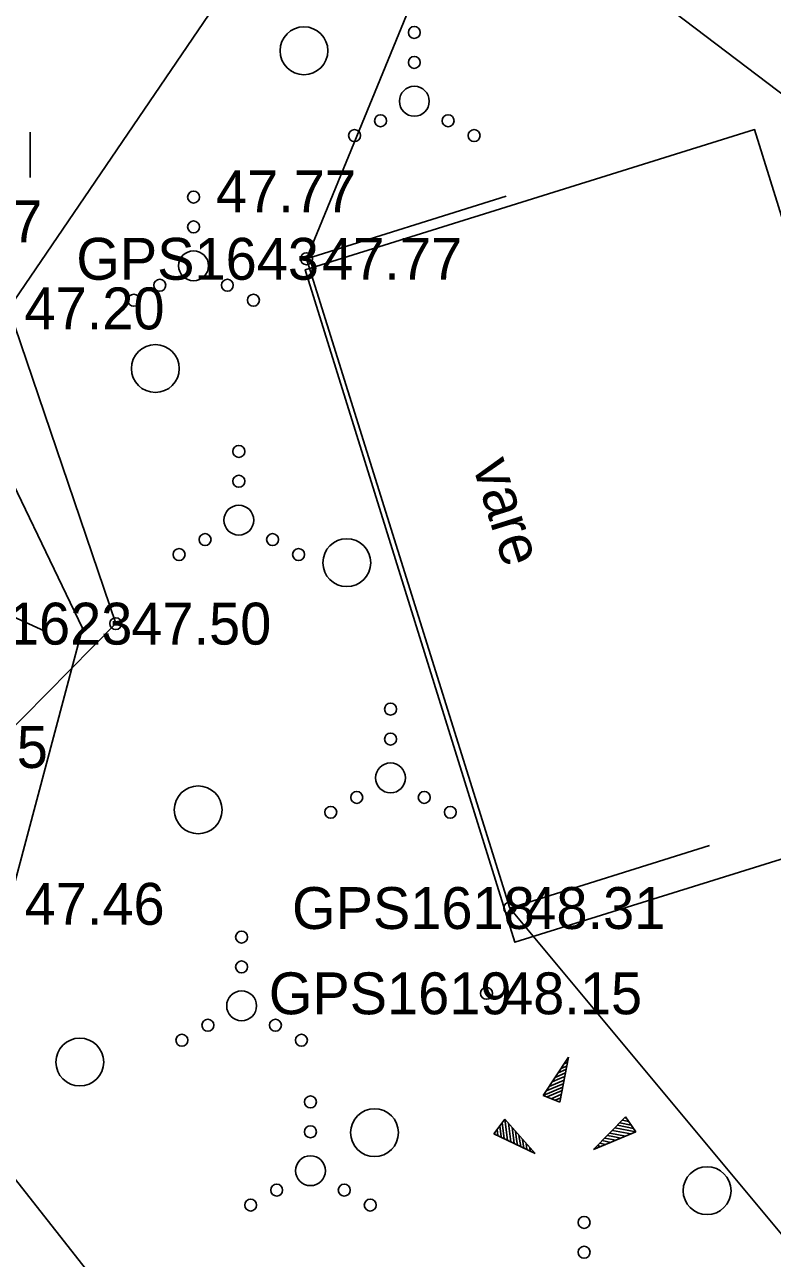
# Model space of a CAD drawing. Extents: x 551623 to 559850, y 6561220 to 6567135.
# Drawn here: x 555040.68 to 555053.18, y 6565612.88 to 6565633.51 of the extents above; entities that cross this region are included whole.
import ezdxf

# ---------------------------------------------------------------- set-up
doc = ezdxf.new("R2010")
doc.units = 0
for name, color, linetype in [('DTRASS', 7, 'Continuous'), ('HALJASTUS', 7, 'Continuous'), ('HOONE', 7, 'Continuous'), ('Hoone Vare', 7, 'Continuous'), ('KORGUS-EH2000', 7, 'Continuous'), ('MOOTKORG-EH2000', 7, 'Continuous'), ('MOOTMPUNKT', 7, 'Continuous'), ('MOOTNR', 7, 'Continuous'), ('MOOTPIIR', 7, 'Continuous'), ('PIIR', 7, 'Continuous'), ('RELJEEF', 7, 'Continuous')]:
    doc.layers.add(name, color=color, linetype=linetype)

msp = doc.modelspace()

# ---------------------------------------------------------------- linework, layer by layer
at = {"layer": 'DTRASS'}
msp.add_line((555041.017, 6565623.369), (555014.503, 6565635.373), dxfattribs=at)
at = {"layer": 'HALJASTUS'}
msp.add_line((555040.77, 6565631.71), (555040.77, 6565630.949), dxfattribs=at)
msp.add_lwpolyline([(555057.023, 6565609.855), (555058.586, 6565605.616), (555058.613, 6565599.497), (555057.015, 6565597.532), (555043.839, 6565605.146), (555043.23, 6565610.761), (555037.198, 6565618.427), (555042.201, 6565623.493), (555040.415, 6565628.763), (555044.392, 6565634.613), (555048.032, 6565636.033)], dxfattribs=at)
for centre, radius in [((555045.349, 6565633.07), 0.4), ((555047.195, 6565633.376), 0.1), ((555047.195, 6565632.876), 0.1), ((555047.195, 6565632.226), 0.25), ((555046.63, 6565631.901), 0.1), ((555047.76, 6565631.901), 0.1), ((555046.195, 6565631.651), 0.1), ((555048.195, 6565631.651), 0.1), ((555043.503, 6565630.625), 0.1), ((555043.503, 6565630.125), 0.1), ((555043.503, 6565629.475), 0.25), ((555042.938, 6565629.15), 0.1), ((555044.068, 6565629.15), 0.1), ((555042.503, 6565628.9), 0.1), ((555044.503, 6565628.9), 0.1), ((555042.864, 6565627.758), 0.4), ((555044.26, 6565626.373), 0.1), ((555044.26, 6565625.873), 0.1), ((555044.26, 6565625.223), 0.25), ((555043.695, 6565624.898), 0.1), ((555044.825, 6565624.898), 0.1), ((555046.066, 6565624.512), 0.4), ((555043.26, 6565624.648), 0.1), ((555045.26, 6565624.648), 0.1), ((555046.797, 6565622.064), 0.1), ((555046.797, 6565621.564), 0.1), ((555046.797, 6565620.914), 0.25), ((555043.58, 6565620.38), 0.4), ((555046.232, 6565620.589), 0.1), ((555047.362, 6565620.589), 0.1), ((555045.797, 6565620.339), 0.1), ((555047.797, 6565620.339), 0.1), ((555044.307, 6565618.254), 0.1), ((555044.307, 6565617.754), 0.1), ((555044.307, 6565617.104), 0.25), ((555043.742, 6565616.779), 0.1), ((555044.872, 6565616.779), 0.1), ((555041.6, 6565616.164), 0.4), ((555043.307, 6565616.529), 0.1), ((555045.307, 6565616.529), 0.1), ((555045.458, 6565615.498), 0.1), ((555046.529, 6565614.984), 0.4), ((555045.458, 6565614.998), 0.1), ((555045.458, 6565614.348), 0.25), ((555052.091, 6565614.014), 0.4), ((555044.893, 6565614.023), 0.1), ((555046.023, 6565614.023), 0.1), ((555044.458, 6565613.773), 0.1), ((555046.458, 6565613.773), 0.1), ((555050.035, 6565613.484), 0.1), ((555050.035, 6565612.984), 0.1)]:
    msp.add_circle(centre, radius, dxfattribs=at)
at = {"layer": 'HOONE'}
msp.add_lwpolyline([(555048.732, 6565630.638), (555045.392, 6565629.592), (555048.79, 6565618.739), (555052.13, 6565619.785)], dxfattribs=at)
at = {"layer": 'Hoone Vare'}
msp.add_lwpolyline([(555056.391, 6565620.508), (555048.876, 6565618.166), (555045.371, 6565629.41), (555052.886, 6565631.752)], close=True, dxfattribs=at)
at = {"layer": 'KORGUS-EH2000'}
for centre in [(555045.392, 6565629.592), (555042.201, 6565623.493), (555048.402, 6565617.313)]:
    msp.add_circle(centre, 0.1, dxfattribs=at)
at = {"layer": 'MOOTMPUNKT'}
for centre in [(555045.392, 6565629.592), (555042.201, 6565623.493), (555048.79, 6565618.739), (555048.402, 6565617.313)]:
    msp.add_circle(centre, 0.1, dxfattribs=at)
at = {"layer": 'MOOTPIIR'}
msp.add_lwpolyline([(555061.195, 6565603.857), (555048.79, 6565618.739), (555045.392, 6565629.592), (555048.032, 6565636.033), (555048.71, 6565638.547), (555050.244, 6565639.614), (555053.358, 6565643.906)], dxfattribs=at)
at = {"layer": 'PIIR'}
for points in [[(554603.79, 6565845.49), (554627.12, 6565842.3), (554665.57, 6565833.57), (554691.68, 6565822.99), (554755.19, 6565793.15), (554758.98, 6565791.67), (554762.76, 6565790.19), (554847.58, 6565749.85), (555047.17, 6565654.02), (555063.43, 6565647.29), (555056.61, 6565622.91), (555053.62, 6565632.14), (555043.11, 6565640.11), (555030.24, 6565648.23), (554842.52, 6565736.67), (554759.53, 6565776.27), (554755.81, 6565778.04), (554752.09, 6565779.79), (554661.37, 6565820.17), (554624.59, 6565828.52)], [(554759.9, 6565289.12), (554708.97, 6565534.83), (554708.61, 6565545.48), (554711.27, 6565557.85), (554755.81, 6565778.04), (554759.53, 6565776.27), (554842.52, 6565736.67), (555030.24, 6565648.23), (555043.11, 6565640.11), (555053.62, 6565632.14), (555056.61, 6565622.91), (555057.22, 6565600.73), (555060.42, 6565583.26), (555065.78, 6565566.7), (555076.76, 6565542.38), (555113.82, 6565475.68), (554946.63, 6565420.78), (554981.01, 6565316.76), (555160.07, 6565375.54), (555166.64, 6565360.5), (555172.72, 6565345.23)]]:
    msp.add_lwpolyline(points, dxfattribs=at)
at = {"layer": 'RELJEEF'}
for p, q in [((555049.351, 6565615.607), (555049.771, 6565616.247)), ((555049.771, 6565616.247), (555049.631, 6565615.492)), ((555049.696, 6565616.132), (555049.756, 6565616.157)), ((555049.746, 6565616.207), (555049.766, 6565616.217)), ((555049.551, 6565615.907), (555049.721, 6565615.982)), ((555049.601, 6565615.982), (555049.731, 6565616.042)), ((555049.626, 6565615.887), (555049.711, 6565615.922)), ((555049.646, 6565616.057), (555049.746, 6565616.097)), ((555049.351, 6565615.607), (555049.676, 6565615.747)), ((555049.401, 6565615.682), (555049.686, 6565615.802)), ((555049.451, 6565615.757), (555049.701, 6565615.862)), ((555049.501, 6565615.832), (555049.626, 6565615.887)), ((555049.351, 6565615.607), (555049.631, 6565615.492)), ((555049.351, 6565615.607), (555049.351, 6565615.607)), ((555049.416, 6565615.582), (555049.666, 6565615.687)), ((555049.481, 6565615.552), (555049.656, 6565615.627)), ((555049.551, 6565615.527), (555049.646, 6565615.567)), ((555049.616, 6565615.502), (555049.631, 6565615.507)), ((555048.709, 6565615.207), (555048.524, 6565614.967)), ((555048.624, 6565615.097), (555048.649, 6565614.912)), ((555048.664, 6565615.152), (555048.699, 6565614.882)), ((555048.709, 6565615.207), (555049.214, 6565614.637)), ((555048.709, 6565615.207), (555048.754, 6565614.857)), ((555048.709, 6565615.207), (555048.709, 6565615.207)), ((555048.769, 6565615.142), (555048.809, 6565614.832)), ((555050.189, 6565614.702), (555050.729, 6565615.247)), ((555050.859, 6565615.052), (555050.594, 6565615.107)), ((555050.819, 6565615.112), (555050.634, 6565615.147)), ((555050.779, 6565615.172), (555050.679, 6565615.192)), ((555050.739, 6565615.232), (555050.719, 6565615.232)), ((555050.899, 6565614.997), (555050.729, 6565615.247)), ((555049.214, 6565614.637), (555048.524, 6565614.967)), ((555048.534, 6565614.982), (555048.539, 6565614.962)), ((555048.579, 6565615.037), (555048.594, 6565614.937)), ((555048.829, 6565615.072), (555048.864, 6565614.807)), ((555048.889, 6565615.007), (555048.904, 6565614.867)), ((555048.944, 6565614.937), (555048.974, 6565614.752)), ((555049.004, 6565614.872), (555049.024, 6565614.727)), ((555050.899, 6565614.997), (555050.189, 6565614.702)), ((555050.564, 6565614.857), (555050.379, 6565614.892)), ((555050.514, 6565614.917), (555050.424, 6565614.937)), ((555050.729, 6565614.927), (555050.464, 6565614.977)), ((555050.814, 6565614.962), (555050.509, 6565615.022)), ((555050.649, 6565614.892), (555050.514, 6565614.917)), ((555050.899, 6565614.997), (555050.549, 6565615.062)), ((555050.899, 6565614.997), (555050.899, 6565614.997)), ((555048.904, 6565614.867), (555048.919, 6565614.777)), ((555049.064, 6565614.802), (555049.079, 6565614.702)), ((555049.124, 6565614.737), (555049.134, 6565614.672)), ((555049.184, 6565614.667), (555049.189, 6565614.647)), ((555050.229, 6565614.717), (555050.214, 6565614.722)), ((555050.314, 6565614.752), (555050.254, 6565614.767)), ((555050.399, 6565614.787), (555050.294, 6565614.807)), ((555050.479, 6565614.822), (555050.339, 6565614.852))]:
    msp.add_line(p, q, dxfattribs=at)
msp.add_lwpolyline([(555030.863, 6565630.19), (555031.632, 6565624.071), (555037.198, 6565618.427), (555040.417, 6565618.809), (555041.648, 6565623.42), (555038.371, 6565630.217)], close=True, dxfattribs=at)

# ---------------------------------------------------------------- texts
at = {"layer": 'HOONE'}
msp.add_text('vare', height=0.7, rotation=287.3428, dxfattribs=at).set_placement((555048.163, 6565626.139))
at = {"layer": 'KORGUS-EH2000'}
for s, p in [(' 47.77', (555043.617, 6565630.369)), (' 47.20', (555040.415, 6565628.413)), (' 47.50', (555042.201, 6565623.143)), (' 47.95', (555038.464, 6565621.08)), (' 47.46', (555040.417, 6565618.459)), (' 48.15', (555048.402, 6565616.963))]:
    msp.add_text(s, height=0.7, dxfattribs=at).set_placement(p)
at = {"layer": 'MOOTKORG-EH2000'}
for s, p in [(' 47.47', (555038.371, 6565629.867)), (' 47.77', (555045.392, 6565629.242)), (' 47.20', (555040.415, 6565628.413)), (' 47.50', (555042.201, 6565623.143)), (' 47.95', (555038.464, 6565621.08)), (' 47.46', (555040.417, 6565618.459)), (' 48.31', (555048.79, 6565618.389)), (' 48.15', (555048.402, 6565616.963))]:
    msp.add_text(s, height=0.7, dxfattribs=at).set_placement(p)
at = {"layer": 'MOOTNR'}
for s, p in [('GPS1643 ', (555041.542, 6565629.242)), ('GPS1623 ', (555038.421, 6565623.143)), ('GPS1618 ', (555045.15, 6565618.389)), ('GPS1619 ', (555044.762, 6565616.963))]:
    msp.add_text(s, height=0.7, dxfattribs=at).set_placement(p)

doc.saveas('drawing.dxf')
